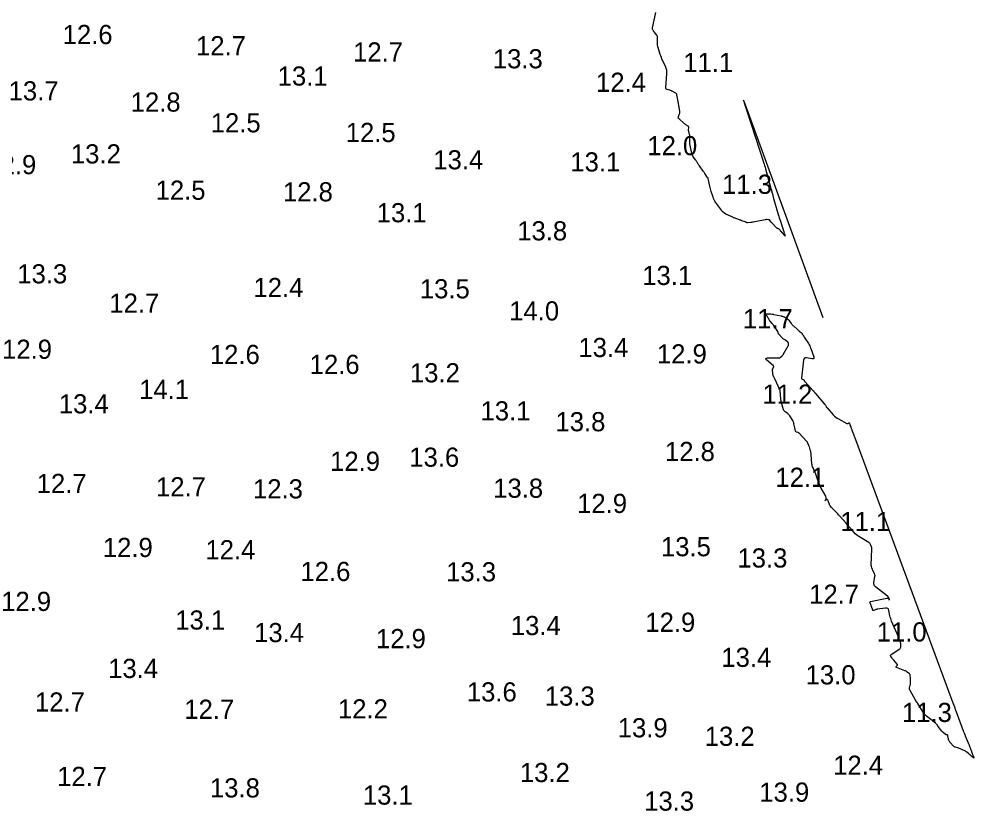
# Model space of a CAD drawing. Extents: x 815352 to 820877, y 582403 to 597439.
# Drawn here: x 820255 to 820504, y 591818.3 to 592024.9 of the extents above; entities that cross this region are included whole.
import ezdxf

# ---------------------------------------------------------------- set-up
doc = ezdxf.new("R2010")
doc.units = 0
doc.layers.add('V-CONT-EL12', color=7, linetype='Continuous')
doc.layers.add('V-TOPO-SOUN', color=7, linetype='Continuous')

msp = doc.modelspace()

# ---------------------------------------------------------------- linework, layer by layer
at = {"layer": 'V-CONT-EL12'}
msp.add_lwpolyline([(820464.66, 591946.93), (820444.81, 592001.28), (820444.13, 592003.12), (820443.87, 592003.72), (820444.05, 592003.09), (820444.64, 592001.22), (820449.25, 591987.1), (820449.38, 591986.7), (820449.5, 591986.3), (820449.61, 591985.9), (820449.72, 591985.5), (820450.29, 591983.28), (820450.32, 591983.17), (820450.35, 591983.06), (820450.38, 591982.95), (820450.41, 591982.84), (820450.53, 591982.41), (820450.56, 591982.3), (820450.6, 591982.19), (820450.63, 591982.08), (820450.66, 591981.97), (820450.89, 591981.18), (820450.93, 591981.06), (820450.96, 591980.95), (820451, 591980.83), (820451.03, 591980.71), (820451.17, 591980.24), (820451.2, 591980.13), (820451.24, 591980.01), (820451.27, 591979.89), (820451.3, 591979.77), (820451.49, 591979.08), (820451.53, 591978.93), (820451.57, 591978.77), (820451.61, 591978.62), (820451.66, 591978.47), (820452.95, 591973.96), (820453.08, 591973.51), (820453.22, 591973.06), (820453.36, 591972.62), (820453.51, 591972.17), (820454.35, 591969.63), (820454.37, 591969.57), (820454.39, 591969.5), (820454.41, 591969.44), (820454.43, 591969.37), (820454.5, 591969.06), (820454.51, 591969.01), (820454.52, 591968.97), (820454.54, 591968.92), (820454.56, 591968.88), (820454.63, 591968.71), (820454.65, 591968.66), (820454.66, 591968.62), (820454.68, 591968.58), (820454.7, 591968.53), (820454.78, 591968.35), (820454.79, 591968.32), (820454.79, 591968.3), (820454.78, 591968.31), (820454.75, 591968.33), (820454.1, 591969.04), (820454.04, 591969.11), (820453.98, 591969.17), (820453.92, 591969.24), (820453.86, 591969.3), (820453.56, 591969.62), (820453.53, 591969.66), (820453.49, 591969.69), (820453.46, 591969.73), (820453.43, 591969.77), (820453.32, 591969.94), (820453.29, 591969.98), (820453.26, 591970.01), (820453.22, 591970.04), (820453.18, 591970.07), (820452.8, 591970.25), (820452.72, 591970.29), (820452.65, 591970.34), (820452.59, 591970.39), (820452.52, 591970.45), (820451.41, 591971.59), (820451.33, 591971.68), (820451.25, 591971.77), (820451.17, 591971.86), (820451.09, 591971.96), (820450.78, 591972.36), (820450.71, 591972.44), (820450.63, 591972.5), (820450.54, 591972.54), (820450.43, 591972.56), (820450, 591972.59), (820449.89, 591972.6), (820449.78, 591972.6), (820449.67, 591972.59), (820449.57, 591972.57), (820446.36, 591971.93), (820446.21, 591971.9), (820446.06, 591971.87), (820445.91, 591971.85), (820445.76, 591971.83), (820444.96, 591971.72), (820444.91, 591971.72), (820444.85, 591971.73), (820444.8, 591971.75), (820444.75, 591971.77), (820444.56, 591971.89), (820444.51, 591971.92), (820444.46, 591971.95), (820444.41, 591971.97), (820444.36, 591972), (820443.49, 591972.31), (820443.33, 591972.37), (820443.16, 591972.42), (820443, 591972.48), (820442.84, 591972.54), (820441.9, 591972.86), (820441.69, 591972.93), (820441.48, 591973.02), (820441.27, 591973.1), (820441.07, 591973.2), (820439.3, 591974.04), (820438.96, 591974.24), (820438.64, 591974.47), (820438.36, 591974.74), (820438.11, 591975.04), (820436.62, 591977.12), (820436.41, 591977.44), (820436.23, 591977.77), (820436.07, 591978.11), (820435.94, 591978.46), (820435.45, 591979.95), (820435.35, 591980.29), (820435.25, 591980.64), (820435.17, 591980.98), (820435.09, 591981.33), (820434.7, 591983.35), (820434.69, 591983.39), (820434.68, 591983.42), (820434.66, 591983.45), (820434.63, 591983.47), (820434.5, 591983.57), (820434.47, 591983.59), (820434.44, 591983.62), (820434.42, 591983.65), (820434.4, 591983.68), (820433.82, 591984.6), (820433.72, 591984.76), (820433.61, 591984.92), (820433.51, 591985.08), (820433.39, 591985.24), (820432.41, 591986.61), (820432.33, 591986.72), (820432.25, 591986.84), (820432.17, 591986.97), (820432.1, 591987.09), (820431.81, 591987.58), (820431.74, 591987.71), (820431.66, 591987.83), (820431.58, 591987.94), (820431.49, 591988.06), (820430.77, 591989), (820430.63, 591989.2), (820430.52, 591989.41), (820430.44, 591989.64), (820430.38, 591989.87), (820429.91, 591992.4), (820429.87, 591992.6), (820429.86, 591992.8), (820429.85, 591993.01), (820429.85, 591993.21), (820429.91, 591994.09), (820429.91, 591994.26), (820429.9, 591994.44), (820429.88, 591994.61), (820429.84, 591994.78), (820429.63, 591995.54), (820429.6, 591995.66), (820429.58, 591995.79), (820429.57, 591995.92), (820429.58, 591996.05), (820429.61, 591996.56), (820429.61, 591996.69), (820429.57, 591996.79), (820429.51, 591996.89), (820429.42, 591996.97), (820428.88, 591997.32), (820428.76, 591997.41), (820428.64, 591997.5), (820428.52, 591997.59), (820428.41, 591997.69), (820427.08, 591998.88), (820426.96, 591999.01), (820426.9, 591999.15), (820426.89, 591999.31), (820426.94, 591999.48), (820427.23, 592000.19), (820427.28, 592000.37), (820427.32, 592000.55), (820427.32, 592000.73), (820427.3, 592000.91), (820427.11, 592001.87), (820427.09, 592002), (820427.06, 592002.13), (820427.04, 592002.26), (820427.02, 592002.39), (820426.93, 592002.91), (820426.91, 592003.05), (820426.88, 592003.18), (820426.86, 592003.31), (820426.83, 592003.44), (820426.51, 592005.15), (820426.46, 592005.33), (820426.37, 592005.48), (820426.25, 592005.61), (820426.1, 592005.71), (820425.42, 592006.06), (820425.24, 592006.14), (820425.07, 592006.21), (820424.89, 592006.28), (820424.7, 592006.33), (820423.96, 592006.52), (820423.79, 592006.58), (820423.68, 592006.69), (820423.62, 592006.82), (820423.61, 592007), (820423.91, 592010.73), (820423.92, 592011.17), (820423.87, 592011.61), (820423.76, 592012.03), (820423.59, 592012.45), (820422.79, 592014.15), (820422.61, 592014.52), (820422.46, 592014.91), (820422.31, 592015.29), (820422.18, 592015.69), (820421.62, 592017.5), (820421.55, 592017.78), (820421.5, 592018.07), (820421.47, 592018.36), (820421.46, 592018.65), (820421.5, 592020), (820421.49, 592020.21), (820421.44, 592020.4), (820421.36, 592020.58), (820421.25, 592020.74), (820420.58, 592021.55), (820420.52, 592021.64), (820420.46, 592021.72), (820420.41, 592021.81), (820420.37, 592021.9), (820420.19, 592022.27), (820420.16, 592022.37), (820420.14, 592022.46), (820420.14, 592022.56), (820420.15, 592022.66), (820421.02, 592026.62)], dxfattribs=at)
msp.add_lwpolyline([(820502.96, 591832.93), (820502.84, 591833.03), (820502.73, 591833.13), (820502.61, 591833.23), (820502.14, 591833.64), (820502.02, 591833.73), (820501.89, 591833.82), (820501.76, 591833.9), (820501.62, 591833.97), (820500.37, 591834.54), (820500.22, 591834.6), (820500.07, 591834.66), (820499.92, 591834.71), (820499.77, 591834.75), (820499.15, 591834.91), (820499, 591834.96), (820498.87, 591835.03), (820498.74, 591835.12), (820498.63, 591835.23), (820497.8, 591836.15), (820497.72, 591836.24), (820497.66, 591836.33), (820497.6, 591836.43), (820497.55, 591836.53), (820497.37, 591836.96), (820497.33, 591837.07), (820497.3, 591837.18), (820497.27, 591837.29), (820497.25, 591837.4), (820497.16, 591837.99), (820497.14, 591838.05), (820497.11, 591838.1), (820497.07, 591838.13), (820497.01, 591838.15), (820496.74, 591838.21), (820496.68, 591838.22), (820496.62, 591838.25), (820496.56, 591838.28), (820496.5, 591838.32), (820495.95, 591838.75), (820495.84, 591838.84), (820495.74, 591838.93), (820495.65, 591839.03), (820495.56, 591839.14), (820494.63, 591840.31), (820494.61, 591840.34), (820494.6, 591840.36), (820494.58, 591840.39), (820494.57, 591840.42), (820494.52, 591840.54), (820494.51, 591840.57), (820494.49, 591840.6), (820494.48, 591840.63), (820494.46, 591840.65), (820494.2, 591840.96), (820494.15, 591841.02), (820494.1, 591841.08), (820494.04, 591841.13), (820493.98, 591841.18), (820491.95, 591842.76), (820491.6, 591843.05), (820491.29, 591843.37), (820491, 591843.72), (820490.74, 591844.09), (820489.31, 591846.34), (820489.25, 591846.42), (820489.19, 591846.51), (820489.13, 591846.59), (820489.07, 591846.68), (820488.83, 591847.01), (820488.77, 591847.09), (820488.72, 591847.18), (820488.66, 591847.26), (820488.61, 591847.35), (820487.3, 591849.71), (820487.22, 591849.87), (820487.18, 591850.04), (820487.17, 591850.22), (820487.2, 591850.4), (820487.38, 591851.16), (820487.42, 591851.32), (820487.44, 591851.49), (820487.45, 591851.66), (820487.46, 591851.83), (820487.45, 591852.6), (820487.45, 591852.72), (820487.44, 591852.85), (820487.44, 591852.98), (820487.42, 591853.11), (820487.37, 591853.62), (820487.35, 591853.75), (820487.31, 591853.86), (820487.24, 591853.96), (820487.15, 591854.05), (820486.56, 591854.56), (820486.42, 591854.67), (820486.27, 591854.77), (820486.12, 591854.85), (820485.96, 591854.91), (820483.77, 591855.72), (820483.69, 591855.76), (820483.65, 591855.81), (820483.66, 591855.88), (820483.7, 591855.96), (820483.97, 591856.28), (820484.02, 591856.37), (820484.03, 591856.45), (820484.02, 591856.53), (820483.96, 591856.61), (820483.06, 591857.64), (820482.96, 591857.76), (820482.86, 591857.88), (820482.76, 591858.01), (820482.67, 591858.13), (820482.3, 591858.65), (820482.23, 591858.78), (820482.22, 591858.89), (820482.27, 591859), (820482.38, 591859.09), (820484.65, 591860.64), (820484.77, 591860.75), (820484.85, 591860.87), (820484.9, 591861.01), (820484.91, 591861.17), (820484.89, 591861.83), (820484.88, 591862), (820484.85, 591862.16), (820484.81, 591862.32), (820484.75, 591862.48), (820484.3, 591863.59), (820484.21, 591863.82), (820484.11, 591864.06), (820484.01, 591864.29), (820483.91, 591864.53), (820482.51, 591867.8), (820482.38, 591868.15), (820482.26, 591868.49), (820482.16, 591868.85), (820482.07, 591869.2), (820481.77, 591870.65), (820481.66, 591870.96), (820481.48, 591871.16), (820481.22, 591871.26), (820480.89, 591871.26), (820478.74, 591870.92), (820478.63, 591870.9), (820478.52, 591870.87), (820478.41, 591870.83), (820478.3, 591870.79), (820477.87, 591870.6), (820477.77, 591870.58), (820477.69, 591870.59), (820477.63, 591870.64), (820477.58, 591870.73), (820477.22, 591871.69), (820477.17, 591871.81), (820477.13, 591871.93), (820477.09, 591872.05), (820477.04, 591872.17), (820476.87, 591872.64), (820476.85, 591872.74), (820476.87, 591872.83), (820476.93, 591872.89), (820477.03, 591872.93), (820481.28, 591873.83), (820481.56, 591873.85), (820481.74, 591873.77), (820481.84, 591873.6), (820481.84, 591873.32), (820481.85, 591873.63), (820481.77, 591873.91), (820481.63, 591874.16), (820481.4, 591874.37), (820478.28, 591876.82), (820478.06, 591877.03), (820477.92, 591877.27), (820477.86, 591877.54), (820477.87, 591877.85), (820478.16, 591879.58), (820478.17, 591879.66), (820478.17, 591879.75), (820478.15, 591879.83), (820478.13, 591879.91), (820478, 591880.26), (820477.97, 591880.33), (820477.95, 591880.39), (820477.91, 591880.46), (820477.88, 591880.52), (820477.74, 591880.77), (820477.71, 591880.83), (820477.68, 591880.9), (820477.65, 591880.96), (820477.62, 591881.03), (820477.49, 591881.36), (820477.46, 591881.44), (820477.43, 591881.52), (820477.41, 591881.59), (820477.38, 591881.67), (820477.25, 591882.14), (820477.23, 591882.24), (820477.21, 591882.35), (820477.2, 591882.45), (820477.2, 591882.56), (820477.38, 591886.57), (820477.38, 591886.74), (820477.36, 591886.9), (820477.32, 591887.07), (820477.26, 591887.23), (820476.98, 591887.86), (820476.9, 591888), (820476.81, 591888.14), (820476.69, 591888.25), (820476.55, 591888.35), (820473.99, 591889.88), (820473.65, 591890.1), (820473.33, 591890.35), (820473.04, 591890.62), (820472.76, 591890.92), (820471.71, 591892.15), (820471.45, 591892.46), (820471.19, 591892.77), (820470.92, 591893.07), (820470.65, 591893.37), (820468.92, 591895.31), (820468.69, 591895.56), (820468.45, 591895.81), (820468.21, 591896.06), (820467.97, 591896.31), (820466.88, 591897.4), (820466.71, 591897.6), (820466.56, 591897.8), (820466.43, 591898.02), (820466.33, 591898.26), (820465.96, 591899.23), (820465.85, 591899.43), (820465.71, 591899.53), (820465.54, 591899.53), (820465.34, 591899.43), (820465.05, 591899.24), (820465.34, 591899.5), (820465.48, 591899.79), (820465.48, 591900.11), (820465.33, 591900.46), (820464.14, 591902.51), (820464.08, 591902.6), (820464.03, 591902.7), (820463.98, 591902.8), (820463.94, 591902.89), (820463.76, 591903.28), (820463.72, 591903.38), (820463.68, 591903.48), (820463.64, 591903.58), (820463.61, 591903.68), (820462.94, 591905.67), (820462.84, 591905.94), (820462.74, 591906.21), (820462.62, 591906.48), (820462.51, 591906.75), (820462.02, 591907.8), (820461.91, 591908.07), (820461.82, 591908.34), (820461.76, 591908.62), (820461.73, 591908.91), (820461.56, 591911.23), (820461.56, 591911.32), (820461.55, 591911.4), (820461.53, 591911.49), (820461.52, 591911.58), (820461.46, 591911.92), (820461.44, 591912), (820461.42, 591912.08), (820461.4, 591912.17), (820461.38, 591912.25), (820461.05, 591913.28), (820461.01, 591913.41), (820460.96, 591913.53), (820460.91, 591913.66), (820460.86, 591913.79), (820460.66, 591914.29), (820460.6, 591914.41), (820460.53, 591914.52), (820460.46, 591914.63), (820460.37, 591914.74), (820458.29, 591916.93), (820458.23, 591916.99), (820458.17, 591917.03), (820458.09, 591917.07), (820458.02, 591917.09), (820457.69, 591917.17), (820457.62, 591917.2), (820457.56, 591917.24), (820457.51, 591917.3), (820457.48, 591917.37), (820457.35, 591917.84), (820457.32, 591917.94), (820457.29, 591918.05), (820457.27, 591918.16), (820457.24, 591918.27), (820457.03, 591919.34), (820456.98, 591919.55), (820456.91, 591919.75), (820456.83, 591919.95), (820456.72, 591920.14), (820455.93, 591921.44), (820455.82, 591921.6), (820455.7, 591921.74), (820455.56, 591921.87), (820455.41, 591921.98), (820454.77, 591922.41), (820454.62, 591922.52), (820454.5, 591922.66), (820454.41, 591922.81), (820454.34, 591922.99), (820453.99, 591924.17), (820453.95, 591924.3), (820453.91, 591924.44), (820453.88, 591924.57), (820453.84, 591924.7), (820453.72, 591925.24), (820453.69, 591925.38), (820453.66, 591925.51), (820453.65, 591925.65), (820453.63, 591925.78), (820453.45, 591927.98), (820453.45, 591928.01), (820453.44, 591928.03), (820453.43, 591928.05), (820453.42, 591928.07), (820453.36, 591928.14), (820453.35, 591928.16), (820453.33, 591928.18), (820453.32, 591928.2), (820453.31, 591928.22), (820453.08, 591928.78), (820453.04, 591928.88), (820453, 591928.98), (820452.95, 591929.07), (820452.91, 591929.17), (820452.1, 591930.84), (820452.05, 591930.93), (820452.01, 591931.02), (820451.97, 591931.11), (820451.93, 591931.2), (820451.76, 591931.56), (820451.72, 591931.65), (820451.69, 591931.74), (820451.66, 591931.83), (820451.64, 591931.93), (820451.42, 591933.24), (820451.41, 591933.36), (820451.42, 591933.47), (820451.45, 591933.57), (820451.5, 591933.68), (820451.73, 591934.08), (820451.77, 591934.18), (820451.77, 591934.27), (820451.74, 591934.36), (820451.67, 591934.44), (820449.97, 591935.95), (820449.74, 591936.19), (820449.71, 591936.36), (820449.85, 591936.47), (820450.18, 591936.5), (820453.17, 591936.51), (820453.29, 591936.52), (820453.39, 591936.55), (820453.49, 591936.6), (820453.57, 591936.67), (820453.91, 591936.99), (820453.99, 591937.08), (820454.07, 591937.16), (820454.14, 591937.26), (820454.2, 591937.36), (820455.56, 591939.64), (820455.6, 591939.72), (820455.63, 591939.8), (820455.64, 591939.89), (820455.63, 591939.98), (820455.58, 591940.34), (820455.56, 591940.43), (820455.53, 591940.51), (820455.48, 591940.58), (820455.42, 591940.64), (820454.95, 591941.03), (820454.88, 591941.09), (820454.81, 591941.14), (820454.73, 591941.19), (820454.65, 591941.24), (820454.33, 591941.43), (820454.26, 591941.48), (820454.18, 591941.53), (820454.12, 591941.59), (820454.05, 591941.66), (820453.05, 591942.81), (820453.01, 591942.86), (820452.99, 591942.9), (820452.96, 591942.95), (820452.95, 591943.01), (820452.9, 591943.23), (820452.88, 591943.28), (820452.87, 591943.34), (820452.84, 591943.39), (820452.81, 591943.43), (820451.77, 591944.95), (820451.67, 591945.09), (820451.57, 591945.23), (820451.46, 591945.36), (820451.35, 591945.49), (820450.85, 591946.06), (820450.76, 591946.16), (820450.69, 591946.26), (820450.62, 591946.37), (820450.55, 591946.48), (820450.31, 591946.94), (820450.24, 591947.06), (820450.17, 591947.16), (820450.1, 591947.27), (820450.01, 591947.37), (820449.6, 591947.83), (820449.53, 591947.93), (820449.52, 591947.99), (820449.58, 591948.03), (820449.69, 591948.04), (820450.61, 591948), (820450.71, 591948), (820450.81, 591947.99), (820450.91, 591947.98), (820451.01, 591947.97), (820451.4, 591947.92), (820451.5, 591947.91), (820451.6, 591947.9), (820451.69, 591947.88), (820451.79, 591947.86), (820453.68, 591947.45), (820453.76, 591947.44), (820453.85, 591947.41), (820453.93, 591947.39), (820454.01, 591947.37), (820454.39, 591947.25), (820454.45, 591947.23), (820454.51, 591947.21), (820454.56, 591947.18), (820454.62, 591947.16), (820454.85, 591947.04), (820454.9, 591947.01), (820454.96, 591946.98), (820455.01, 591946.95), (820455.06, 591946.91), (820455.4, 591946.62), (820455.47, 591946.55), (820455.54, 591946.49), (820455.6, 591946.42), (820455.66, 591946.34), (820456.33, 591945.47), (820456.46, 591945.3), (820456.6, 591945.14), (820456.75, 591944.99), (820456.91, 591944.84), (820457.97, 591943.91), (820458.09, 591943.81), (820458.2, 591943.71), (820458.31, 591943.61), (820458.42, 591943.52), (820458.91, 591943.1), (820459, 591943.02), (820459.08, 591942.93), (820459.16, 591942.84), (820459.22, 591942.74), (820459.49, 591942.34), (820459.55, 591942.24), (820459.62, 591942.14), (820459.68, 591942.03), (820459.74, 591941.93), (820460.79, 591940.27), (820460.98, 591939.96), (820461.14, 591939.63), (820461.29, 591939.3), (820461.43, 591938.96), (820462.19, 591936.81), (820462.25, 591936.53), (820462.19, 591936.34), (820462.02, 591936.25), (820461.72, 591936.26), (820460.31, 591936.51), (820460, 591936.52), (820459.77, 591936.42), (820459.61, 591936.22), (820459.53, 591935.92), (820459.03, 591931.22), (820459.03, 591931.14), (820459.05, 591931.08), (820459.1, 591931.03), (820459.16, 591930.99), (820459.53, 591930.84), (820459.57, 591930.82), (820459.61, 591930.79), (820459.64, 591930.75), (820459.66, 591930.7), (820459.73, 591930.5), (820459.75, 591930.45), (820459.78, 591930.41), (820459.81, 591930.37), (820459.84, 591930.33), (820462, 591928.02), (820462.04, 591927.98), (820462.07, 591927.94), (820462.1, 591927.91), (820462.13, 591927.87), (820462.26, 591927.71), (820462.29, 591927.67), (820462.32, 591927.63), (820462.35, 591927.6), (820462.38, 591927.56), (820462.51, 591927.41), (820462.54, 591927.37), (820462.57, 591927.34), (820462.6, 591927.3), (820462.63, 591927.26), (820464.99, 591924.47), (820465.05, 591924.4), (820465.11, 591924.32), (820465.16, 591924.24), (820465.22, 591924.16), (820465.43, 591923.83), (820465.48, 591923.75), (820465.54, 591923.67), (820465.6, 591923.59), (820465.66, 591923.52), (820467.29, 591921.66), (820467.59, 591921.35), (820467.92, 591921.07), (820468.27, 591920.82), (820468.64, 591920.6), (820470.81, 591919.42), (820470.88, 591919.4), (820470.94, 591919.39), (820471, 591919.4), (820471.07, 591919.42), (820471.33, 591919.56), (820471.38, 591919.59), (820471.43, 591919.58), (820471.47, 591919.55), (820471.5, 591919.49), (820471.6, 591919.15), (820471.62, 591919.08), (820471.65, 591919.02), (820471.67, 591918.96), (820471.7, 591918.89), (820471.81, 591918.64), (820471.83, 591918.58), (820471.86, 591918.52), (820471.88, 591918.45), (820471.91, 591918.39), (820472.1, 591917.81), (820472.1, 591917.8), (820472.11, 591917.79), (820472.11, 591917.78), (820472.12, 591917.78), (820472.14, 591917.74), (820472.15, 591917.73), (820472.15, 591917.72), (820472.16, 591917.71), (820472.16, 591917.7), (820472.34, 591917.21), (820472.37, 591917.13), (820472.4, 591917.04), (820472.43, 591916.96), (820472.46, 591916.87), (820472.63, 591916.37), (820472.67, 591916.26), (820472.71, 591916.15), (820472.75, 591916.03), (820472.79, 591915.92), (820498.23, 591847.25), (820498.55, 591846.38), (820498.87, 591845.51), (820499.19, 591844.64), (820499.51, 591843.77), (820501.2, 591839.23), (820501.32, 591838.89), (820501.45, 591838.56), (820501.58, 591838.22), (820501.72, 591837.88), (820502.46, 591836.05), (820502.49, 591835.96), (820502.53, 591835.87), (820502.56, 591835.79), (820502.6, 591835.7), (820502.74, 591835.35), (820502.77, 591835.27), (820502.8, 591835.18), (820502.84, 591835.09), (820502.87, 591835.01), (820503.53, 591833.28), (820503.58, 591833.15), (820503.63, 591833.02), (820503.68, 591832.89), (820503.73, 591832.76), (820503.93, 591832.25), (820503.96, 591832.15), (820503.95, 591832.1), (820503.9, 591832.11), (820503.82, 591832.17), (820503.08, 591832.82)], close=True, dxfattribs=at)

# ---------------------------------------------------------------- texts
at = {"layer": 'V-TOPO-SOUN'}
for s, p in [('12.6 ', (820266.37, 592018.39)), ('12.7 ', (820301.13, 592015.47)), ('12.7 ', (820342.08, 592013.83)), ('13.3 ', (820378.53, 592012.06)), ('11.1 ', (820428.17, 592011.1)), ('13.1 ', (820322.43, 592007.56)), ('12.4 ', (820405.43, 592005.92)), ('13.7 ', (820252.28, 592003.69)), ('12.8 ', (820284.1, 592000.77)), ('12.5 ', (820304.97, 591995.36)), ('12.5 ', (820340.17, 591992.83)), ('12.0 ', (820418.81, 591989.39)), ('13.2 ', (820268.52, 591987.25)), ('13.4 ', (820363.01, 591985.71)), ('12.9 ', (820246.47, 591984.43)), ('13.1 ', (820398.74, 591985.15)), ('11.3 ', (820438.3, 591979.31)), ('12.5 ', (820290.6, 591977.77)), ('12.8 ', (820323.8, 591977.35)), ('13.1 ', (820348.25, 591971.9)), ('13.8 ', (820384.89, 591967.17)), ('13.3 ', (820254.54, 591955.95)), ('13.1 ', (820417.48, 591955.53)), ('12.4 ', (820316.12, 591952.38)), ('13.5 ', (820359.5, 591952.05)), ('12.7 ', (820278.53, 591948.31)), ('14.0 ', (820382.79, 591946.28)), ('11.7 ', (820443.72, 591944.24)), ('12.9 ', (820250.57, 591936.27)), ('13.4 ', (820400.84, 591936.73)), ('12.6 ', (820304.75, 591934.92)), ('12.9 ', (820421.31, 591935.06)), ('12.6 ', (820330.77, 591932.33)), ('13.2 ', (820356.91, 591930.13)), ('14.1 ', (820286.31, 591925.8)), ('11.2 ', (820448.83, 591924.56)), ('13.4 ', (820265.37, 591922.03)), ('13.1 ', (820375.32, 591920.19)), ('13.8 ', (820394.86, 591917.37)), ('12.8 ', (820423.41, 591909.6)), ('12.9 ', (820336.1, 591907.04)), ('13.6 ', (820356.75, 591908.12)), ('12.7 ', (820259.6, 591901.26)), ('12.1 ', (820452.19, 591902.87)), ('12.7 ', (820290.7, 591900.38)), ('12.3 ', (820315.99, 591899.85)), ('13.8 ', (820378.62, 591900.02)), ('12.9 ', (820400.51, 591896.05)), ('11.1 ', (820469.12, 591891.32)), ('12.9 ', (820276.85, 591884.56)), ('12.4 ', (820303.59, 591883.97)), ('13.5 ', (820422.36, 591884.76)), ('13.3 ', (820442.31, 591881.81)), ('12.6 ', (820328.37, 591878.3)), ('13.3 ', (820366.35, 591878.2)), ('12.7 ', (820461.01, 591872.36)), ('12.9 ', (820250.34, 591870.49)), ('13.1 ', (820295.72, 591865.63)), ('13.4 ', (820383.22, 591864.19)), ('12.9 ', (820418.29, 591865.04)), ('13.4 ', (820316.29, 591862.35)), ('11.0 ', (820478.62, 591862.52)), ('12.9 ', (820348.05, 591860.78)), ('13.4 ', (820438.11, 591855.89)), ('13.4 ', (820278.23, 591853)), ('13.0 ', (820460.08, 591851.33)), ('13.6 ', (820371.75, 591846.87)), ('12.7 ', (820259.14, 591844.24)), ('13.3 ', (820392.08, 591845.78)), ('12.7 ', (820298.08, 591842.34)), ('12.2 ', (820338.14, 591842.44)), ('11.3 ', (820485.19, 591841.52)), ('13.9 ', (820411.1, 591837.52)), ('13.2 ', (820433.78, 591835.29)), ('12.4 ', (820467.27, 591827.74)), ('12.7 ', (820264.94, 591824.82)), ('13.2 ', (820385.58, 591825.84)), ('13.8 ', (820304.77, 591821.83)), ('13.1 ', (820344.64, 591819.96)), ('13.9 ', (820448.01, 591820.72)), ('13.3 ', (820417.99, 591818.39))]:
    msp.add_text(s, height=5, dxfattribs=at).set_placement(p)

doc.saveas('drawing.dxf')
